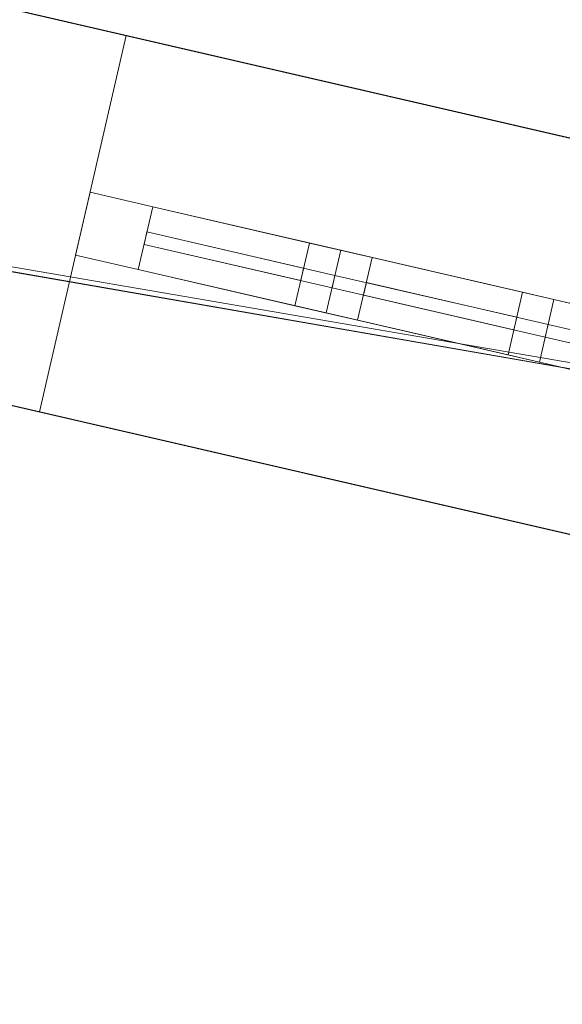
# Model space of a CAD drawing. Header units: millimetres. Extents: x -430348 to -225823, y -86243 to 5084.
# Tile 589 of 656: x -347650 to -347228, y -58058 to -57293. Entities that reach past the tile are written whole.
import ezdxf

# ---------------------------------------------------------------- set-up
doc = ezdxf.new("R2010")
doc.units = ezdxf.units.MM
for name, color, linetype, lineweight in [('A-GLAZ-CURT', 52, 'Continuous', 9), ('A-GLAZ-CWMG', 51, 'Continuous', 9), ('A-ROOF', 132, 'Continuous', 9), ('A-WALL', 113, 'Continuous', 9)]:
    doc.layers.add(name, color=color, linetype=linetype, lineweight=lineweight)

# ---------------------------------------------------------------- blocks, each defined once
blk = doc.blocks.new('Rectangular Mullion - 50mm x 50mm-555773-_3D_ Copy 1')
at = {"layer": 'A-GLAZ-CWMG'}
mesh = blk.add_polyface(dxfattribs=at)
corners = [(0, 25), (-50, 25), (-50, -25), (0, -25)]
mesh.append_faces([[corners[k] for k in face] for face in [(3, 0, 1, 2)]])
mesh = blk.add_polyface(dxfattribs=at)
corners = [(0, 25, -125), (0, -25, -125), (-50, -25, -125), (-50, 25, -125)]
mesh.append_faces([[corners[k] for k in face] for face in [(3, 0, 1, 2)]])
mesh = blk.add_polyface(dxfattribs=at)
corners = [(-50, 25), (0, 25), (0, 25, -125), (-50, 25, -125)]
mesh.append_faces([[corners[k] for k in face] for face in [(0, 1, 2, 3)]])
mesh = blk.add_polyface(dxfattribs=at)
corners = [(-50, -25), (-50, 25), (-50, 25, -125), (-50, -25, -125)]
mesh.append_faces([[corners[k] for k in face] for face in [(3, 0, 1, 2)]])
mesh = blk.add_polyface(dxfattribs=at)
corners = [(0, 25), (0, -25), (0, -25, -125), (0, 25, -125)]
mesh.append_faces([[corners[k] for k in face] for face in [(3, 0, 1, 2)]])
mesh = blk.add_polyface(dxfattribs=at)
corners = [(0, -25), (-50, -25), (-50, -25, -125), (0, -25, -125)]
mesh.append_faces([[corners[k] for k in face] for face in [(0, 1, 2, 3)]])
blk = doc.blocks.new('Rectangular Mullion - 50mm x 50mm-555750-_3D_ Copy 1')
at = {"layer": 'A-GLAZ-CWMG'}
mesh = blk.add_polyface(dxfattribs=at)
corners = [(0, 25), (-50, 25), (-50, -25), (0, -25)]
mesh.append_faces([[corners[k] for k in face] for face in [(2, 3, 0, 1)]])
mesh = blk.add_polyface(dxfattribs=at)
corners = [(-50, 25), (0, 25), (0, 25, -630), (-50, 25, -630)]
mesh.append_faces([[corners[k] for k in face] for face in [(0, 1, 2, 3)]])
mesh = blk.add_polyface(dxfattribs=at)
corners = [(-50, -25), (-50, 25), (-50, 25, -630), (-50, -25, -630)]
mesh.append_faces([[corners[k] for k in face] for face in [(0, 1, 2, 3)]])
mesh = blk.add_polyface(dxfattribs=at)
corners = [(0, 25), (0, -25), (0, -25, -630), (0, 25, -630)]
mesh.append_faces([[corners[k] for k in face] for face in [(0, 1, 2, 3)]])
mesh = blk.add_polyface(dxfattribs=at)
corners = [(0, -25), (-50, -25), (-50, -25, -630), (0, -25, -630)]
mesh.append_faces([[corners[k] for k in face] for face in [(0, 1, 2, 3)]])
blk = doc.blocks.new('Rectangular Mullion - 50mm x 50mm-555752-_3D_ Copy 1')
at = {"layer": 'A-GLAZ-CWMG'}
mesh = blk.add_polyface(dxfattribs=at)
corners = [(0, 25, -630), (0, -25, -630), (-50, -25, -630), (-50, 25, -630)]
mesh.append_faces([[corners[k] for k in face] for face in [(0, 1, 2, 3)]])
mesh = blk.add_polyface(dxfattribs=at)
corners = [(-50, 25), (0, 25), (0, 25, -630), (-50, 25, -630)]
mesh.append_faces([[corners[k] for k in face] for face in [(0, 1, 2, 3)]])
mesh = blk.add_polyface(dxfattribs=at)
corners = [(-50, -25), (-50, 25), (-50, 25, -630), (-50, -25, -630)]
mesh.append_faces([[corners[k] for k in face] for face in [(0, 1, 2, 3)]])
mesh = blk.add_polyface(dxfattribs=at)
corners = [(0, 25), (0, -25), (0, -25, -630), (0, 25, -630)]
mesh.append_faces([[corners[k] for k in face] for face in [(0, 1, 2, 3)]])
mesh = blk.add_polyface(dxfattribs=at)
corners = [(0, -25), (-50, -25), (-50, -25, -630), (0, -25, -630)]
mesh.append_faces([[corners[k] for k in face] for face in [(0, 1, 2, 3)]])
blk = doc.blocks.new('System Panel - Glazed-555784-_3D_ Copy 1')
at = {"layer": 'A-GLAZ-CURT', "transparency": 33554471}
mesh = blk.add_polyface(dxfattribs=at)
corners = [(-145, 5), (-145, 5, 555), (0, 5, 555), (145, 5, 555), (145, 5), (0, 5)]
mesh.append_faces([[corners[k] for k in face] for face in [(1, 2, 5, 0)]], dxfattribs={"vtx1": -1})
mesh.append_faces([[corners[k] for k in face] for face in [(3, 4, 5, 2)]], dxfattribs={"vtx2": -1})
mesh = blk.add_polyface(dxfattribs=at)
corners = [(0, -5), (-145, -5), (-145, 5), (0, 5)]
mesh.append_faces([[corners[k] for k in face] for face in [(0, 1, 2, 3)]])
mesh = blk.add_polyface(dxfattribs=at)
corners = [(-145, -5, 555), (0, -5, 555), (0, 5, 555), (-145, 5, 555)]
mesh.append_faces([[corners[k] for k in face] for face in [(0, 1, 2, 3)]])
mesh = blk.add_polyface(dxfattribs=at)
corners = [(-145, -5), (-145, -5, 555), (-145, 5, 555), (-145, 5)]
mesh.append_faces([[corners[k] for k in face] for face in [(3, 0, 1, 2)]])
mesh = blk.add_polyface(dxfattribs=at)
corners = [(145, -5), (0, -5), (0, 5), (145, 5)]
mesh.append_faces([[corners[k] for k in face] for face in [(3, 0, 1, 2)]])
mesh = blk.add_polyface(dxfattribs=at)
corners = [(0, -5, 555), (145, -5, 555), (145, 5, 555), (0, 5, 555)]
mesh.append_faces([[corners[k] for k in face] for face in [(3, 0, 1, 2)]])
mesh = blk.add_polyface(dxfattribs=at)
corners = [(145, -5, 555), (145, -5), (145, 5), (145, 5, 555)]
mesh.append_faces([[corners[k] for k in face] for face in [(3, 0, 1, 2)]])
mesh = blk.add_polyface(dxfattribs=at)
corners = [(-145, -5), (0, -5), (145, -5), (145, -5, 555), (0, -5, 555), (-145, -5, 555)]
mesh.append_faces([[corners[k] for k in face] for face in [(3, 4, 1, 2)]], dxfattribs={"vtx1": -1})
mesh.append_faces([[corners[k] for k in face] for face in [(5, 0, 1, 4)]], dxfattribs={"vtx2": -1})
blk = doc.blocks.new('System Panel - Glazed-555783-_3D_ Copy 1')
at = {"layer": 'A-GLAZ-CURT', "transparency": 33554471}
mesh = blk.add_polyface(dxfattribs=at)
corners = [(-62.5, 5), (-62.5, 5, 555), (62.5, 5, 555), (62.5, 5)]
mesh.append_faces([[corners[k] for k in face] for face in [(1, 2, 3, 0)]])
mesh = blk.add_polyface(dxfattribs=at)
corners = [(62.5, -5), (-62.5, -5), (-62.5, 5), (62.5, 5)]
mesh.append_faces([[corners[k] for k in face] for face in [(3, 0, 1, 2)]])
mesh = blk.add_polyface(dxfattribs=at)
corners = [(-62.5, -5, 555), (62.5, -5, 555), (62.5, 5, 555), (-62.5, 5, 555)]
mesh.append_faces([[corners[k] for k in face] for face in [(0, 1, 2, 3)]])
mesh = blk.add_polyface(dxfattribs=at)
corners = [(-62.5, -5), (-62.5, -5, 555), (-62.5, 5, 555), (-62.5, 5)]
mesh.append_faces([[corners[k] for k in face] for face in [(3, 0, 1, 2)]])
mesh = blk.add_polyface(dxfattribs=at)
corners = [(62.5, -5, 555), (62.5, -5), (62.5, 5), (62.5, 5, 555)]
mesh.append_faces([[corners[k] for k in face] for face in [(3, 0, 1, 2)]])
mesh = blk.add_polyface(dxfattribs=at)
corners = [(-62.5, -5), (62.5, -5), (62.5, -5, 555), (-62.5, -5, 555)]
mesh.append_faces([[corners[k] for k in face] for face in [(3, 0, 1, 2)]])
blk = doc.blocks.new('Rectangular Mullion - 50mm x 50mm-555776-_3D_ Copy 1')
at = {"layer": 'A-GLAZ-CWMG'}
mesh = blk.add_polyface(dxfattribs=at)
corners = [(0, 25), (-50, 25), (-50, -25), (0, -25)]
mesh.append_faces([[corners[k] for k in face] for face in [(3, 0, 1, 2)]])
mesh = blk.add_polyface(dxfattribs=at)
corners = [(-50, 25), (0, 25), (0, 25, -145), (-50, 25, -145)]
mesh.append_faces([[corners[k] for k in face] for face in [(0, 1, 2, 3)]])
mesh = blk.add_polyface(dxfattribs=at)
corners = [(-50, -25), (-50, 25), (-50, 25, -145), (-50, -25, -145)]
mesh.append_faces([[corners[k] for k in face] for face in [(3, 0, 1, 2)]])
mesh = blk.add_polyface(dxfattribs=at)
corners = [(0, 25), (0, -25), (0, -25, -145), (0, 25, -145)]
mesh.append_faces([[corners[k] for k in face] for face in [(3, 0, 1, 2)]])
mesh = blk.add_polyface(dxfattribs=at)
corners = [(0, -25), (-50, -25), (-50, -25, -145), (0, -25, -145)]
mesh.append_faces([[corners[k] for k in face] for face in [(0, 1, 2, 3)]])
blk = doc.blocks.new('Rectangular Mullion - 50mm x 50mm-555777-_3D_ Copy 1')
at = {"layer": 'A-GLAZ-CWMG'}
mesh = blk.add_polyface(dxfattribs=at)
corners = [(0, 25, -150), (0, -25, -150), (-50, -25, -150), (-50, 25, -150)]
mesh.append_faces([[corners[k] for k in face] for face in [(3, 0, 1, 2)]])
mesh = blk.add_polyface(dxfattribs=at)
corners = [(-50, 25), (0, 25), (0, 25, -150), (-50, 25, -150)]
mesh.append_faces([[corners[k] for k in face] for face in [(3, 0, 1, 2)]])
mesh = blk.add_polyface(dxfattribs=at)
corners = [(-50, -25), (-50, 25), (-50, 25, -150), (-50, -25, -150)]
mesh.append_faces([[corners[k] for k in face] for face in [(3, 0, 1, 2)]])
mesh = blk.add_polyface(dxfattribs=at)
corners = [(0, 25), (0, -25), (0, -25, -150), (0, 25, -150)]
mesh.append_faces([[corners[k] for k in face] for face in [(3, 0, 1, 2)]])
mesh = blk.add_polyface(dxfattribs=at)
corners = [(0, -25), (-50, -25), (-50, -25, -150), (0, -25, -150)]
mesh.append_faces([[corners[k] for k in face] for face in [(3, 0, 1, 2)]])
blk = doc.blocks.new('System Panel - Glazed-555785-_3D_ Copy 1')
at = {"layer": 'A-GLAZ-CURT', "transparency": 33554471}
mesh = blk.add_polyface(dxfattribs=at)
corners = [(-147.5, 5), (-147.5, 5, 555), (-2.5, 5, 555), (147.5, 5, 555), (147.5, 5), (-2.5, 5)]
mesh.append_faces([[corners[k] for k in face] for face in [(1, 2, 5, 0)]], dxfattribs={"vtx1": -1})
mesh.append_faces([[corners[k] for k in face] for face in [(3, 4, 5, 2)]], dxfattribs={"vtx2": -1})
mesh = blk.add_polyface(dxfattribs=at)
corners = [(-2.5, -5), (-147.5, -5), (-147.5, 5), (-2.5, 5)]
mesh.append_faces([[corners[k] for k in face] for face in [(0, 1, 2, 3)]])
mesh = blk.add_polyface(dxfattribs=at)
corners = [(-147.5, -5, 555), (-2.5, -5, 555), (-2.5, 5, 555), (-147.5, 5, 555)]
mesh.append_faces([[corners[k] for k in face] for face in [(0, 1, 2, 3)]])
mesh = blk.add_polyface(dxfattribs=at)
corners = [(-147.5, -5), (-147.5, -5, 555), (-147.5, 5, 555), (-147.5, 5)]
mesh.append_faces([[corners[k] for k in face] for face in [(3, 0, 1, 2)]])
mesh = blk.add_polyface(dxfattribs=at)
corners = [(147.5, -5), (-2.5, -5), (-2.5, 5), (147.5, 5)]
mesh.append_faces([[corners[k] for k in face] for face in [(3, 0, 1, 2)]])
mesh = blk.add_polyface(dxfattribs=at)
corners = [(-2.5, -5, 555), (147.5, -5, 555), (147.5, 5, 555), (-2.5, 5, 555)]
mesh.append_faces([[corners[k] for k in face] for face in [(3, 0, 1, 2)]])
mesh = blk.add_polyface(dxfattribs=at)
corners = [(147.5, -5, 555), (147.5, -5), (147.5, 5), (147.5, 5, 555)]
mesh.append_faces([[corners[k] for k in face] for face in [(3, 0, 1, 2)]])
mesh = blk.add_polyface(dxfattribs=at)
corners = [(-147.5, -5), (-2.5, -5), (147.5, -5), (147.5, -5, 555), (-2.5, -5, 555), (-147.5, -5, 555)]
mesh.append_faces([[corners[k] for k in face] for face in [(1, 4, 5, 0)]], dxfattribs={"vtx0": -1})
mesh.append_faces([[corners[k] for k in face] for face in [(1, 2, 3, 4)]], dxfattribs={"vtx3": -1})
blk = doc.blocks.new('Rectangular Mullion - 50mm x 50mm-555778-_3D_ Copy 1')
at = {"layer": 'A-GLAZ-CWMG'}
mesh = blk.add_polyface(dxfattribs=at)
corners = [(0, 25), (-50, 25), (-50, -25), (0, -25)]
mesh.append_faces([[corners[k] for k in face] for face in [(2, 3, 0, 1)]])
mesh = blk.add_polyface(dxfattribs=at)
corners = [(-50, 25), (0, 25), (0, 25, -145), (-50, 25, -145)]
mesh.append_faces([[corners[k] for k in face] for face in [(0, 1, 2, 3)]])
mesh = blk.add_polyface(dxfattribs=at)
corners = [(-50, -25), (-50, 25), (-50, 25, -145), (-50, -25, -145)]
mesh.append_faces([[corners[k] for k in face] for face in [(0, 1, 2, 3)]])
mesh = blk.add_polyface(dxfattribs=at)
corners = [(0, 25), (0, -25), (0, -25, -145), (0, 25, -145)]
mesh.append_faces([[corners[k] for k in face] for face in [(0, 1, 2, 3)]])
mesh = blk.add_polyface(dxfattribs=at)
corners = [(0, -25), (-50, -25), (-50, -25, -145), (0, -25, -145)]
mesh.append_faces([[corners[k] for k in face] for face in [(0, 1, 2, 3)]])
blk = doc.blocks.new('Rectangular Mullion - 50mm x 50mm-555779-_3D_ Copy 1')
at = {"layer": 'A-GLAZ-CWMG'}
mesh = blk.add_polyface(dxfattribs=at)
corners = [(0, 25, -145), (0, -25, -145), (-50, -25, -145), (-50, 25, -145)]
mesh.append_faces([[corners[k] for k in face] for face in [(3, 0, 1, 2)]])
mesh = blk.add_polyface(dxfattribs=at)
corners = [(-50, 25), (0, 25), (0, 25, -145), (-50, 25, -145)]
mesh.append_faces([[corners[k] for k in face] for face in [(0, 1, 2, 3)]])
mesh = blk.add_polyface(dxfattribs=at)
corners = [(-50, -25), (-50, 25), (-50, 25, -145), (-50, -25, -145)]
mesh.append_faces([[corners[k] for k in face] for face in [(3, 0, 1, 2)]])
mesh = blk.add_polyface(dxfattribs=at)
corners = [(0, 25), (0, -25), (0, -25, -145), (0, 25, -145)]
mesh.append_faces([[corners[k] for k in face] for face in [(3, 0, 1, 2)]])
mesh = blk.add_polyface(dxfattribs=at)
corners = [(0, -25), (-50, -25), (-50, -25, -145), (0, -25, -145)]
mesh.append_faces([[corners[k] for k in face] for face in [(0, 1, 2, 3)]])
blk = doc.blocks.new('Rectangular Mullion - 50mm x 50mm-555780-_3D_ Copy 1')
at = {"layer": 'A-GLAZ-CWMG'}
mesh = blk.add_polyface(dxfattribs=at)
corners = [(25, 25), (-25, 25), (-25, -25), (25, -25)]
mesh.append_faces([[corners[k] for k in face] for face in [(2, 3, 0, 1)]])
mesh = blk.add_polyface(dxfattribs=at)
corners = [(25, 25, -125), (25, -25, -125), (-25, -25, -125), (-25, 25, -125)]
mesh.append_faces([[corners[k] for k in face] for face in [(0, 1, 2, 3)]])
mesh = blk.add_polyface(dxfattribs=at)
corners = [(-25, 25), (25, 25), (25, 25, -125), (-25, 25, -125)]
mesh.append_faces([[corners[k] for k in face] for face in [(0, 1, 2, 3)]])
mesh = blk.add_polyface(dxfattribs=at)
corners = [(-25, -25), (-25, 25), (-25, 25, -125), (-25, -25, -125)]
mesh.append_faces([[corners[k] for k in face] for face in [(0, 1, 2, 3)]])
mesh = blk.add_polyface(dxfattribs=at)
corners = [(25, 25), (25, -25), (25, -25, -125), (25, 25, -125)]
mesh.append_faces([[corners[k] for k in face] for face in [(0, 1, 2, 3)]])
mesh = blk.add_polyface(dxfattribs=at)
corners = [(25, -25), (-25, -25), (-25, -25, -125), (25, -25, -125)]
mesh.append_faces([[corners[k] for k in face] for face in [(0, 1, 2, 3)]])
blk = doc.blocks.new('Rectangular Mullion - 50mm x 50mm-555781-_3D_ Copy 1')
at = {"layer": 'A-GLAZ-CWMG'}
mesh = blk.add_polyface(dxfattribs=at)
corners = [(25, 25), (-25, 25), (-25, -25), (25, -25)]
mesh.append_faces([[corners[k] for k in face] for face in [(2, 3, 0, 1)]])
mesh = blk.add_polyface(dxfattribs=at)
corners = [(25, 25, -120), (25, -25, -120), (-25, -25, -120), (-25, 25, -120)]
mesh.append_faces([[corners[k] for k in face] for face in [(0, 1, 2, 3)]])
mesh = blk.add_polyface(dxfattribs=at)
corners = [(-25, 25), (25, 25), (25, 25, -120), (-25, 25, -120)]
mesh.append_faces([[corners[k] for k in face] for face in [(3, 0, 1, 2)]])
mesh = blk.add_polyface(dxfattribs=at)
corners = [(-25, -25), (-25, 25), (-25, 25, -120), (-25, -25, -120)]
mesh.append_faces([[corners[k] for k in face] for face in [(3, 0, 1, 2)]])
mesh = blk.add_polyface(dxfattribs=at)
corners = [(25, 25), (25, -25), (25, -25, -120), (25, 25, -120)]
mesh.append_faces([[corners[k] for k in face] for face in [(3, 0, 1, 2)]])
mesh = blk.add_polyface(dxfattribs=at)
corners = [(25, -25), (-25, -25), (-25, -25, -120), (25, -25, -120)]
mesh.append_faces([[corners[k] for k in face] for face in [(3, 0, 1, 2)]])
blk = doc.blocks.new('Rectangular Mullion - 50mm x 50mm-458558-_3D_ Copy 1')
at = {"layer": 'A-GLAZ-CWMG'}
mesh = blk.add_polyface(dxfattribs=at)
corners = [(25, 25), (-25, 25), (-25, -25), (25, -25)]
mesh.append_faces([[corners[k] for k in face] for face in [(2, 3, 0, 1)]])
mesh = blk.add_polyface(dxfattribs=at)
corners = [(25, 25, -655), (25, -25, -655), (-25, -25, -655), (-25, 25, -655)]
mesh.append_faces([[corners[k] for k in face] for face in [(0, 1, 2, 3)]])
mesh = blk.add_polyface(dxfattribs=at)
corners = [(-25, 25), (25, 25), (25, 25, -655), (-25, 25, -655)]
mesh.append_faces([[corners[k] for k in face] for face in [(0, 1, 2, 3)]])
mesh = blk.add_polyface(dxfattribs=at)
corners = [(-25, -25), (-25, 25), (-25, 25, -655), (-25, -25, -655)]
mesh.append_faces([[corners[k] for k in face] for face in [(0, 1, 2, 3)]])
mesh = blk.add_polyface(dxfattribs=at)
corners = [(25, 25), (25, -25), (25, -25, -655), (25, 25, -655)]
mesh.append_faces([[corners[k] for k in face] for face in [(0, 1, 2, 3)]])
mesh = blk.add_polyface(dxfattribs=at)
corners = [(25, -25), (-25, -25), (-25, -25, -655), (25, -25, -655)]
mesh.append_faces([[corners[k] for k in face] for face in [(0, 1, 2, 3)]])

msp = doc.modelspace()

# ---------------------------------------------------------------- block references
at = {"layer": 'A-GLAZ-CURT', "transparency": 33554471, "rotation": 166.9999999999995}
for name, p in [('System Panel - Glazed-555783-_3D_ Copy 1', (-347491.32, -57476.93, 61417.89)), ('System Panel - Glazed-555785-_3D_ Copy 1', (-347408.5, -57496.05, 60812.89)), ('System Panel - Glazed-555784-_3D_ Copy 1', (-347240.42, -57534.85, 61417.89))]:
    msp.add_blockref(name, p, dxfattribs=at)
at = {"layer": 'A-GLAZ-CWMG', "extrusion": (0, 0, -1), "rotation": 13.00000000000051}
for name, p in [('Rectangular Mullion - 50mm x 50mm-555750-_3D_ Copy 1', (347600.94, -57451.62, -60762.89)), ('Rectangular Mullion - 50mm x 50mm-555752-_3D_ Copy 1', (347600.94, -57451.62, -61392.89)), ('Rectangular Mullion - 50mm x 50mm-458558-_3D_ Copy 1', (347406.06, -57496.61, -61367.89)), ('Rectangular Mullion - 50mm x 50mm-458558-_3D_ Copy 1', (347240.42, -57534.85, -60762.89))]:
    msp.add_blockref(name, p, dxfattribs=at)
at = {"layer": 'A-GLAZ-CWMG', "extrusion": (-0.97437, 0.224951, 0), "rotation": 90}
for name, p in [('Rectangular Mullion - 50mm x 50mm-555773-_3D_ Copy 1', (134172.34, 62022.89, 325718.14)), ('Rectangular Mullion - 50mm x 50mm-555780-_3D_ Copy 1', (134172.34, 61392.89, 325718.14)), ('Rectangular Mullion - 50mm x 50mm-555776-_3D_ Copy 1', (134172.34, 62022.89, 325543.14)), ('Rectangular Mullion - 50mm x 50mm-555781-_3D_ Copy 1', (134172.34, 61392.89, 325543.14)), ('Rectangular Mullion - 50mm x 50mm-555779-_3D_ Copy 1', (134172.34, 62022.89, 325398.14))]:
    msp.add_blockref(name, p, dxfattribs=at)
at = {"layer": 'A-GLAZ-CWMG', "extrusion": (0.97437, -0.224951, 0), "rotation": 270}
for name, p in [('Rectangular Mullion - 50mm x 50mm-555777-_3D_ Copy 1', (-134172.34, 60762.89, -325568.14)), ('Rectangular Mullion - 50mm x 50mm-555778-_3D_ Copy 1', (-134172.34, 60762.89, -325423.14))]:
    msp.add_blockref(name, p, dxfattribs=at)

# ---------------------------------------------------------------- meshes
at = {"layer": 'A-ROOF'}
mesh = msp.add_polyface(dxfattribs=at)
corners = [(-349830.64, -56628.96, 64510), (-347357.56, -60586.72, 66863.87), (-351315.32, -63059.8, 64510)]
mesh.append_faces([[corners[k] for k in face] for face in [(1, 2, 0)]])
mesh = msp.add_polyface(dxfattribs=at)
corners = [(-349830.64, -56628.96, 64632.83), (-351315.32, -63059.8, 64632.83), (-347357.56, -60586.72, 66986.7)]
mesh.append_faces([[corners[k] for k in face] for face in [(0, 1, 2)]])
mesh = msp.add_polyface(dxfattribs=at)
corners = [(-332194.58, -60700.57, 64510), (-332936.91, -63915.99, 66863.87), (-347357.56, -60586.72, 66863.87), (-349830.64, -56628.96, 64510)]
mesh.append_faces([[corners[k] for k in face] for face in [(0, 1, 2, 3)]])
mesh = msp.add_polyface(dxfattribs=at)
corners = [(-332194.58, -60700.57, 64632.83), (-349830.64, -56628.96, 64632.83), (-347357.56, -60586.72, 66986.7), (-332936.91, -63915.99, 66986.7)]
mesh.append_faces([[corners[k] for k in face] for face in [(2, 3, 0, 1)]])
mesh = msp.add_polyface(dxfattribs=at)
corners = [(-349830.64, -56628.96, 64510), (-349830.64, -56628.96, 64632.83), (-332194.58, -60700.57, 64632.83), (-332194.58, -60700.57, 64510)]
mesh.append_faces([[corners[k] for k in face] for face in [(2, 3, 0, 1)]])
at = {"layer": 'A-WALL'}
mesh = msp.add_polyface(dxfattribs=at)
corners = [(-318492.73, -64325.72, 59055.17), (-325272.33, -62760.53, 59055.17), (-325564.65, -62693.04, 59055.17), (-326621.84, -62448.97, 59055.17), (-326914.15, -62381.49, 59055.17), (-337272.77, -59990.01, 59055.17), (-337565.08, -59922.52, 59055.17), (-338713.69, -59657.35, 59055.17), (-339006, -59589.86, 59055.17), (-349473.91, -57173.15, 59055.17), (-349766.22, -57105.67, 59055.17), (-349698.74, -56813.36, 59055.17), (-344281.83, -58063.95, 59055.17), (-344086.95, -58108.94, 59055.17), (-338776.64, -59334.92, 59055.17), (-338581.76, -59379.91, 59055.17), (-337490.22, -59631.92, 59055.17), (-337295.35, -59676.91, 59055.17), (-332676.83, -60743.17, 59055.17), (-332481.96, -60788.16, 59055.17), (-332086.29, -60879.51, 59055.17), (-331793.97, -60947, 59055.17), (-327096.01, -62031.61, 59055.17), (-326803.7, -62099.09, 59055.17), (-325472.9, -62406.33, 59055.17), (-325179.48, -62474.08, 59055.17), (-321464.15, -63331.83, 59055.17), (-321171.84, -63399.31, 59055.17), (-318425.24, -64033.41, 59055.17)]
mesh.append_faces([[corners[k] for k in face] for face in [(0, 27, 28)]], dxfattribs={"vtx0": -1})
mesh.append_faces([[corners[k] for k in face] for face in [(24, 3, 23)]], dxfattribs={"vtx0": -1, "vtx1": -1})
mesh.append_faces([[corners[k] for k in face] for face in [(5, 18, 19), (20, 4, 5, 19), (23, 3, 4, 22), (6, 16, 17), (9, 12, 13)]], dxfattribs={"vtx0": -1, "vtx2": -1})
mesh.append_faces([[corners[k] for k in face] for face in [(24, 1, 2, 3), (4, 20, 21, 22), (1, 24, 25, 26)]], dxfattribs={"vtx0": -1, "vtx3": -1})
mesh.append_faces([[corners[k] for k in face] for face in [(7, 8, 14, 15), (8, 9, 13, 14), (5, 6, 17, 18), (6, 7, 15, 16), (0, 1, 26, 27)]], dxfattribs={"vtx1": -1, "vtx3": -1})
mesh.append_faces([[corners[k] for k in face] for face in [(9, 10, 11, 12)]], dxfattribs={"vtx3": -1})
mesh = msp.add_polyface(dxfattribs=at)
corners = [(-349698.74, -56813.36, 64616.99), (-349703.24, -56832.85, 64631.26), (-349493.4, -57168.66, 64830.98), (-349473.91, -57173.15, 64830.98), (-332227.65, -61154.77, 64830.98), (-332160.17, -60862.46, 64616.99)]
mesh.append_faces([[corners[k] for k in face] for face in [(1, 2, 3, 0)]], dxfattribs={"vtx2": -1})
mesh.append_faces([[corners[k] for k in face] for face in [(3, 4, 5, 0)]], dxfattribs={"vtx3": -1})
mesh = msp.add_polyface(dxfattribs=at)
corners = [(-318425.24, -64033.41, 59055.17), (-321171.84, -63399.31, 59055.17), (-321464.15, -63331.83, 59055.17), (-325179.48, -62474.08, 59055.17), (-325472.9, -62406.33, 59055.17), (-326803.7, -62099.09, 59055.17), (-327096.01, -62031.61, 59055.17), (-331793.97, -60947, 59055.17), (-332086.29, -60879.51, 59055.17), (-332481.96, -60788.16, 59055.17), (-332676.83, -60743.17, 59055.17), (-337295.35, -59676.91, 59055.17), (-337490.22, -59631.92, 59055.17), (-338581.76, -59379.91, 59055.17), (-338776.64, -59334.92, 59055.17), (-344086.95, -58108.94, 59055.17), (-344281.83, -58063.95, 59055.17), (-349698.74, -56813.36, 59055.17), (-349698.74, -56813.36, 64616.99), (-332160.17, -60862.46, 64616.99), (-332160.17, -60862.46, 64816.99), (-318479.99, -64020.77, 64816.99), (-318425.24, -64033.41, 64857.08), (-318648.22, -63981.93, 63579.72), (-318648.22, -63981.93, 64579.72), (-319505.67, -63783.98, 64579.72), (-319505.67, -63783.98, 63579.72), (-321298.51, -63370.07, 63450), (-321298.51, -63370.07, 64710), (-322701.6, -63046.14, 64710), (-322701.6, -63046.14, 63450), (-324230.49, -62693.17, 63450), (-324230.49, -62693.17, 64710), (-325107.42, -62490.71, 64710), (-325107.42, -62490.71, 63450), (-325637.39, -62368.36, 63450), (-325637.39, -62368.36, 64710), (-326296.15, -62216.27, 64710), (-326296.15, -62216.27, 63450), (-326958.72, -62063.3, 63450), (-326958.72, -62063.3, 64710), (-327835.66, -61860.85, 64710), (-327835.66, -61860.85, 63450), (-329394.65, -61500.93, 63450), (-329394.65, -61500.93, 64710), (-330758.77, -61186, 64710), (-330758.77, -61186, 63450), (-333339.03, -60590.29, 63250), (-333339.03, -60590.29, 64510), (-334625.2, -60293.36, 64510), (-334625.2, -60293.36, 63250), (-336301.12, -59906.44, 63250), (-336301.12, -59906.44, 64510), (-337119.59, -59717.48, 64510), (-337119.59, -59717.48, 63250), (-337801.65, -59560.02, 63250), (-337801.65, -59560.02, 64510), (-338366.78, -59429.55, 64510), (-338366.78, -59429.55, 63250), (-339019.61, -59278.83, 63250), (-339019.61, -59278.83, 64510), (-339877.05, -59080.87, 64510), (-339877.05, -59080.87, 63250), (-341523.74, -58700.71, 63250), (-341523.74, -58700.71, 64510), (-342809.91, -58403.77, 64510), (-342809.91, -58403.77, 63250), (-345421.22, -57800.9, 63250), (-345421.22, -57800.9, 64510), (-346707.39, -57503.97, 64510), (-346707.39, -57503.97, 63250), (-348480.74, -57094.55, 63250), (-348480.74, -57094.55, 64510), (-349201.77, -56928.09, 64510), (-349201.77, -56928.09, 63250), (-344697.02, -57968.1, 61019.88), (-344697.02, -57968.1, 62019.88), (-345281.64, -57833.13, 62019.88), (-345281.64, -57833.13, 61019.88), (-346846.16, -57471.93, 60762.89), (-346846.16, -57471.93, 62022.89), (-347567.19, -57305.46, 62022.89), (-347567.19, -57305.46, 60762.89), (-348480.74, -57094.55, 59750), (-348480.74, -57094.55, 61750), (-349201.77, -56928.09, 61750), (-349201.77, -56928.09, 59750), (-332086.29, -60879.51, 60653.89), (-332086.29, -60879.51, 61913.89), (-333372.45, -60582.58, 61913.89), (-333372.45, -60582.58, 60653.89), (-318648.22, -63981.93, 60928.82), (-318648.22, -63981.93, 61928.82), (-319505.67, -63783.98, 61928.82), (-319505.67, -63783.98, 60928.82), (-320596.96, -63532.03, 60928.82), (-320596.96, -63532.03, 61928.82), (-321171.84, -63399.31, 61928.82), (-321171.84, -63399.31, 60928.82), (-325637.39, -62368.36, 62306.19), (-326554.35, -62156.66, 62306.19), (-326554.35, -62156.66, 59686.19), (-325637.39, -62368.36, 59686.19)]
mesh.append_faces([[corners[k] for k in face] for face in [(95, 1, 98), (23, 92, 26), (31, 99, 34), (38, 40, 37), (34, 36, 33), (39, 100, 42), (60, 57, 59), (72, 69, 71)]], dxfattribs={"vtx0": -1, "vtx1": -1})
mesh.append_faces([[corners[k] for k in face] for face in [(94, 1, 95, 93), (46, 47, 19, 45), (29, 32, 21, 28), (23, 22, 92), (11, 51, 90), (58, 14, 59, 57), (53, 56, 19, 52)]], dxfattribs={"vtx0": -1, "vtx1": -1, "vtx2": -1})
mesh.append_faces([[corners[k] for k in face] for face in [(43, 100, 6, 87), (98, 99, 31, 30)]], dxfattribs={"vtx0": -1, "vtx1": -1, "vtx2": -1, "vtx3": -1})
mesh.append_faces([[corners[k] for k in face] for face in [(98, 3, 102, 99), (88, 47, 46, 43), (42, 100, 43, 44), (20, 33, 36, 37), (34, 99, 35, 36), (38, 100, 39, 40), (20, 37, 40, 41), (66, 15, 75, 76), (71, 81, 84, 85), (18, 65, 68, 69), (18, 69, 72, 73)]], dxfattribs={"vtx0": -1, "vtx1": -1, "vtx3": -1})
mesh.append_faces([[corners[k] for k in face] for face in [(0, 91, 92, 22), (93, 95, 96), (101, 5, 6, 100), (102, 3, 4), (30, 31, 32, 29), (24, 21, 22, 23), (33, 20, 21, 32), (44, 41, 42), (45, 19, 20), (47, 88, 89, 50), (75, 15, 16, 78), (17, 86, 83, 16), (82, 83, 84, 81), (19, 60, 61), (85, 74, 71)]], dxfattribs={"vtx0": -1, "vtx2": -1})
mesh.append_faces([[corners[k] for k in face] for face in [(26, 92, 93, 96), (21, 24, 25, 28), (19, 48, 49, 52), (50, 89, 90, 51), (83, 82, 79, 16), (67, 76, 77, 80), (19, 56, 57, 60), (64, 18, 19, 61), (67, 65, 66, 76), (71, 69, 70, 81), (18, 73, 74, 85)]], dxfattribs={"vtx0": -1, "vtx2": -1, "vtx3": -1})
mesh.append_faces([[corners[k] for k in face] for face in [(98, 1, 2, 3), (87, 6, 7, 8), (87, 8, 9, 10)]], dxfattribs={"vtx0": -1, "vtx3": -1})
mesh.append_faces([[corners[k] for k in face] for face in [(87, 88, 43), (47, 48, 19), (77, 78, 80), (62, 59, 14), (66, 63, 15), (67, 68, 65), (64, 65, 18)]], dxfattribs={"vtx1": -1, "vtx2": -1})
mesh.append_faces([[corners[k] for k in face] for face in [(96, 97, 27, 26), (44, 45, 20, 41), (12, 13, 55, 54), (14, 15, 63, 62), (79, 80, 78, 16)]], dxfattribs={"vtx1": -1, "vtx2": -1, "vtx3": -1})
mesh.append_faces([[corners[k] for k in face] for face in [(94, 91, 0, 1), (97, 98, 30, 27), (101, 102, 4, 5), (99, 100, 38, 35), (25, 26, 27, 28), (54, 51, 11, 12), (13, 14, 58, 55), (90, 87, 10, 11), (49, 50, 51, 52), (85, 86, 17, 18), (80, 81, 70, 67), (53, 54, 55, 56), (61, 62, 63, 64)]], dxfattribs={"vtx1": -1, "vtx3": -1})
mesh = msp.add_polyface(dxfattribs=at)
corners = [(-349766.22, -57105.67, 59055.17), (-349473.91, -57173.15, 59055.17), (-339006, -59589.86, 59055.17), (-338713.69, -59657.35, 59055.17), (-337565.08, -59922.52, 59055.17), (-337272.77, -59990.01, 59055.17), (-326914.15, -62381.49, 59055.17), (-326621.84, -62448.97, 59055.17), (-325564.65, -62693.04, 59055.17), (-325272.33, -62760.53, 59055.17), (-318492.73, -64325.72, 59055.17), (-318492.73, -64325.72, 65030.98), (-332227.65, -61154.77, 65030.98), (-332227.65, -61154.77, 64830.98), (-349473.91, -57173.15, 64830.98), (-349493.4, -57168.66, 64830.98), (-349766.22, -57105.67, 64631.26), (-318715.71, -64274.25, 64579.72), (-318715.71, -64274.25, 63579.72), (-319573.15, -64076.29, 63579.72), (-319573.15, -64076.29, 64579.72), (-321366, -63662.38, 64710), (-321366, -63662.38, 63450), (-322769.09, -63338.45, 63450), (-322769.09, -63338.45, 64710), (-324297.97, -62985.48, 64710), (-324297.97, -62985.48, 63450), (-325174.91, -62783.02, 63450), (-325174.91, -62783.02, 64710), (-325704.88, -62660.67, 64710), (-325704.88, -62660.67, 63450), (-326363.64, -62508.58, 63450), (-326363.64, -62508.58, 64710), (-327026.21, -62355.62, 64710), (-327026.21, -62355.62, 63450), (-327903.14, -62153.16, 63450), (-327903.14, -62153.16, 64710), (-329462.13, -61793.24, 64710), (-329462.13, -61793.24, 63450), (-330826.25, -61478.31, 63450), (-330826.25, -61478.31, 64710), (-333406.52, -60882.61, 64510), (-333406.52, -60882.61, 63250), (-334692.68, -60585.67, 63250), (-334692.68, -60585.67, 64510), (-336368.6, -60198.75, 64510), (-336368.6, -60198.75, 63250), (-337187.07, -60009.8, 63250), (-337187.07, -60009.8, 64510), (-337869.13, -59852.33, 64510), (-337869.13, -59852.33, 63250), (-338434.27, -59721.86, 63250), (-338434.27, -59721.86, 64510), (-339087.09, -59571.14, 64510), (-339087.09, -59571.14, 63250), (-339944.54, -59373.18, 63250), (-339944.54, -59373.18, 64510), (-341591.22, -58993.02, 64510), (-341591.22, -58993.02, 63250), (-342877.39, -58696.08, 63250), (-342877.39, -58696.08, 64510), (-345488.7, -58093.21, 64510), (-345488.7, -58093.21, 63250), (-346774.87, -57796.28, 63250), (-346774.87, -57796.28, 64510), (-348548.23, -57386.87, 64510), (-348548.23, -57386.87, 63250), (-349269.26, -57220.4, 63250), (-349269.26, -57220.4, 64510), (-344764.5, -58260.41, 62019.88), (-344764.5, -58260.41, 61019.88), (-345349.13, -58125.44, 61019.88), (-345349.13, -58125.44, 62019.88), (-346913.64, -57764.24, 62022.89), (-346913.64, -57764.24, 60762.89), (-347634.68, -57597.78, 60762.89), (-347634.68, -57597.78, 62022.89), (-348548.23, -57386.87, 61750), (-348548.23, -57386.87, 59750), (-349269.26, -57220.4, 59750), (-349269.26, -57220.4, 61750), (-332153.77, -61171.82, 61913.89), (-332153.77, -61171.82, 60653.89), (-333439.94, -60874.89, 60653.89), (-333439.94, -60874.89, 61913.89), (-318715.71, -64274.25, 61928.82), (-318715.71, -64274.25, 60928.82), (-319573.15, -64076.29, 60928.82), (-319573.15, -64076.29, 61928.82), (-320664.45, -63824.34, 61928.82), (-320664.45, -63824.34, 60928.82), (-321239.33, -63691.62, 60928.82), (-321239.33, -63691.62, 61928.82), (-326621.84, -62448.97, 62306.19), (-325704.88, -62660.67, 62306.19), (-325704.88, -62660.67, 59686.19), (-326621.84, -62448.97, 59686.19)]
mesh.append_faces([[corners[k] for k in face] for face in [(67, 80, 66), (55, 2, 54), (93, 38, 96), (96, 7, 95), (91, 10, 90), (42, 13, 41), (19, 85, 18), (21, 11, 24)]], dxfattribs={"vtx0": -1, "vtx1": -1})
mesh.append_faces([[corners[k] for k in face] for face in [(71, 74, 78, 70), (61, 60, 14, 64), (65, 64, 14, 68), (12, 29, 28, 11), (25, 24, 11, 28)]], dxfattribs={"vtx0": -1, "vtx1": -1, "vtx2": -1})
mesh.append_faces([[corners[k] for k in face] for face in [(46, 5, 83, 43), (58, 70, 2, 55)]], dxfattribs={"vtx0": -1, "vtx1": -1, "vtx2": -1, "vtx3": -1})
mesh.append_faces([[corners[k] for k in face] for face in [(66, 76, 63, 64), (57, 56, 13, 14), (13, 45, 44, 41), (13, 42, 39, 40), (91, 95, 9, 10), (91, 26, 94, 95), (19, 89, 88, 85), (12, 37, 36, 33)]], dxfattribs={"vtx0": -1, "vtx1": -1, "vtx3": -1})
mesh.append_faces([[corners[k] for k in face] for face in [(79, 0, 1, 78), (0, 79, 80, 16), (78, 74, 75), (63, 76, 73, 62), (59, 69, 70, 58), (5, 46, 47), (46, 43, 44, 45), (50, 47, 48, 49), (60, 61, 62, 59), (58, 55, 56, 57), (54, 51, 52, 53), (90, 87, 88, 89), (23, 91, 92, 22), (94, 30, 31), (22, 19, 20, 21)]], dxfattribs={"vtx0": -1, "vtx2": -1})
mesh.append_faces([[corners[k] for k in face] for face in [(66, 80, 77, 76), (73, 71, 72, 62), (78, 1, 2, 70), (54, 2, 3, 51), (62, 72, 69, 59), (38, 81, 82, 6), (81, 38, 39, 42), (93, 34, 35, 38), (10, 86, 87, 90), (22, 92, 89, 19), (27, 29, 30, 94), (23, 25, 26, 91), (11, 17, 18, 85)]], dxfattribs={"vtx0": -1, "vtx2": -1, "vtx3": -1})
mesh.append_faces([[corners[k] for k in face] for face in [(68, 14, 15, 16)]], dxfattribs={"vtx0": -1, "vtx3": -1})
mesh.append_faces([[corners[k] for k in face] for face in [(73, 74, 71), (83, 84, 43), (65, 66, 64), (60, 57, 14), (56, 53, 13), (8, 9, 95, 7), (26, 27, 94), (23, 24, 25), (27, 28, 29)]], dxfattribs={"vtx1": -1, "vtx2": -1})
mesh.append_faces([[corners[k] for k in face] for face in [(4, 5, 47, 50), (67, 68, 16, 80), (48, 45, 13, 49), (52, 49, 13, 53), (6, 7, 96, 38), (93, 94, 31, 34), (32, 29, 12, 33), (20, 17, 11, 21)]], dxfattribs={"vtx1": -1, "vtx2": -1, "vtx3": -1})
mesh.append_faces([[corners[k] for k in face] for face in [(77, 78, 75, 76), (3, 4, 50, 51), (42, 43, 84, 81), (82, 83, 5, 6), (37, 38, 35, 36), (85, 86, 10, 11), (40, 37, 12, 13), (33, 34, 31, 32)]], dxfattribs={"vtx1": -1, "vtx3": -1})
mesh = msp.add_polyface(dxfattribs=at)
corners = [(-346846.16, -57471.93, 62022.89), (-346913.64, -57764.24, 62022.89), (-347634.68, -57597.78, 62022.89), (-347567.19, -57305.46, 62022.89)]
mesh.append_faces([[corners[k] for k in face] for face in [(1, 2, 3, 0)]])
mesh = msp.add_polyface(dxfattribs=at)
corners = [(-347567.19, -57305.46, 62022.89), (-347634.68, -57597.78, 62022.89), (-347634.68, -57597.78, 60762.89), (-347567.19, -57305.46, 60762.89)]
mesh.append_faces([[corners[k] for k in face] for face in [(0, 1, 2, 3)]])
mesh = msp.add_polyface(dxfattribs=at)
corners = [(-346913.64, -57764.24, 60762.89), (-346846.16, -57471.93, 60762.89), (-347567.19, -57305.46, 60762.89), (-347634.68, -57597.78, 60762.89)]
mesh.append_faces([[corners[k] for k in face] for face in [(3, 0, 1, 2)]])

doc.saveas('drawing.dxf')
